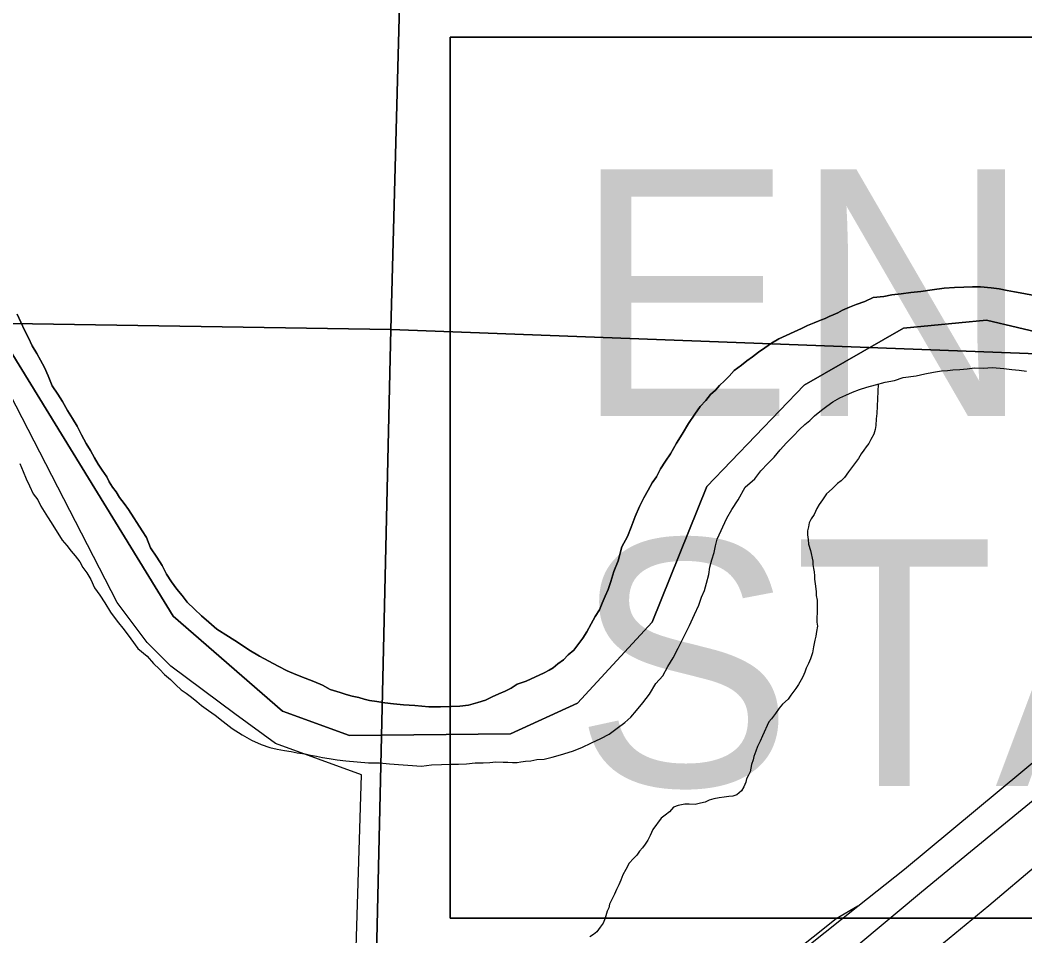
# Model space of a CAD drawing. Extents: x 0 to 34, y 0 to 22.
# Drawn here: x 3.218 to 3.788, y 18.131 to 18.651 of the extents above; entities that cross this region are included whole.
import ezdxf

# ---------------------------------------------------------------- set-up
doc = ezdxf.new("R2010")
doc.units = 0
for name, color, linetype in [('Default', 7, 'Continuous'), ('GM_X_Interchange_Ramps', 7, 'Continuous'), ('GM_X_Major_River', 7, 'Continuous'), ('GM_X_Minor_River', 7, 'Continuous'), ('GM_X_Section', 7, 'Continuous'), ('GM_X_Township_Road', 7, 'Continuous'), ('GM_X_US_Route', 7, 'Continuous'), ('SH_Masking', 7, 'Continuous'), ('SH_Text', 7, 'Continuous')]:
    doc.layers.add(name, color=color, linetype=linetype)

msp = doc.modelspace()

# ---------------------------------------------------------------- linework, layer by layer
at = {"layer": 'Default'}
msp.add_lwpolyline([(3.79585, 18.17237), (3.76763, 18.14859), (3.729, 18.11672), (3.65236, 18.05764), (3.5783, 18.01351), (3.57759, 17.98183), (3.57713, 17.96075), (3.4853, 17.96297), (3.40374, 17.96494), (3.40452, 17.99009), (3.41177, 18.22298), (3.363, 18.24062), (3.33989, 18.25758), (3.30346, 18.28447), (3.29015, 18.29809), (3.27318, 18.3207), (3.20227, 18.45831)], dxfattribs=at)
at = {"layer": 'GM_X_Interchange_Ramps'}
msp.add_lwpolyline([(3.69326, 18.14835), (3.68095, 18.14126), (3.65498, 18.12037), (3.58551, 18.06941), (3.56932, 18.05938), (3.54663, 18.04837), (3.52921, 18.04245), (3.50964, 18.039), (3.49057, 18.0385), (3.47265, 18.04015), (3.45851, 18.04343), (3.40706, 18.05807)], dxfattribs=at)
at = {"layer": 'GM_X_Major_River'}
for points in [[(3.79242, 18.49521), (3.7875, 18.4961), (3.78221, 18.49699), (3.77805, 18.49786), (3.77351, 18.49873), (3.76897, 18.49923), (3.7629, 18.49976), (3.75835, 18.49988), (3.7534, 18.49962), (3.74808, 18.49938), (3.74237, 18.49914), (3.73551, 18.49818), (3.72903, 18.4972), (3.72332, 18.49659), (3.71798, 18.49596), (3.71265, 18.49534), (3.70807, 18.49431), (3.70197, 18.49371), (3.69736, 18.49155), (3.69238, 18.48977), (3.68855, 18.48835), (3.6847, 18.48655), (3.68201, 18.4851)], [(3.68201, 18.4851), (3.6847, 18.48655), (3.68855, 18.48835), (3.69238, 18.48977), (3.69736, 18.49155), (3.70197, 18.49371), (3.70807, 18.49431), (3.71265, 18.49534), (3.71798, 18.49596), (3.72332, 18.49659), (3.72903, 18.4972), (3.73551, 18.49818), (3.74237, 18.49914), (3.74808, 18.49938), (3.7534, 18.49962), (3.75835, 18.49988), (3.7629, 18.49976), (3.76897, 18.49923), (3.77351, 18.49873), (3.77805, 18.49786), (3.78221, 18.49699), (3.7875, 18.4961), (3.79242, 18.49521)], [(3.30991, 18.32476), (3.30696, 18.32826), (3.30402, 18.33251), (3.30109, 18.33676), (3.29856, 18.34177), (3.29564, 18.3464), (3.29197, 18.35181), (3.28984, 18.35756), (3.28728, 18.36142), (3.2796, 18.37339), (3.27703, 18.37688), (3.27445, 18.38036), (3.27263, 18.38345), (3.27042, 18.38616), (3.2686, 18.38924), (3.26715, 18.39194), (3.26459, 18.3958), (3.26239, 18.39928), (3.2602, 18.40275), (3.25803, 18.40698), (3.25546, 18.41085), (3.25293, 18.41585), (3.2504, 18.42085), (3.24785, 18.42509), (3.24492, 18.42973), (3.24201, 18.43474), (3.23946, 18.43898), (3.23615, 18.44362), (3.23402, 18.44938), (3.23185, 18.45399), (3.22968, 18.45822), (3.2275, 18.46208), (3.22495, 18.46632), (3.22278, 18.47093), (3.22061, 18.47516), (3.21845, 18.47978), (3.21628, 18.48439)], [(3.21628, 18.48439), (3.21845, 18.47978), (3.22061, 18.47516), (3.22278, 18.47093), (3.22495, 18.46632), (3.2275, 18.46208), (3.22968, 18.45822), (3.23185, 18.45399), (3.23402, 18.44938), (3.23615, 18.44362), (3.23946, 18.43898), (3.24201, 18.43474), (3.24492, 18.42973), (3.24785, 18.42509), (3.2504, 18.42085), (3.25293, 18.41585), (3.25546, 18.41085), (3.25803, 18.40698), (3.2602, 18.40275), (3.26239, 18.39928), (3.26459, 18.3958), (3.26715, 18.39194), (3.2686, 18.38924), (3.27042, 18.38616), (3.27263, 18.38345), (3.27445, 18.38036), (3.27703, 18.37688), (3.2796, 18.37339), (3.28728, 18.36142), (3.28984, 18.35756), (3.29197, 18.35181), (3.29564, 18.3464), (3.29856, 18.34177), (3.30109, 18.33676), (3.30402, 18.33251), (3.30696, 18.32826), (3.30991, 18.32476)], [(3.68201, 18.4851), (3.67932, 18.48403), (3.67701, 18.48295), (3.67471, 18.48187), (3.67279, 18.48115), (3.67087, 18.48044), (3.66857, 18.47936), (3.66473, 18.47794), (3.66127, 18.47613), (3.64859, 18.47037), (3.64435, 18.46782), (3.64049, 18.46526), (3.637, 18.46269), (3.63352, 18.46012), (3.63043, 18.45792), (3.62732, 18.45534), (3.62307, 18.45241), (3.62033, 18.44906), (3.6176, 18.44647), (3.61488, 18.44388), (3.61253, 18.44128), (3.60981, 18.43869), (3.60707, 18.43534), (3.60395, 18.432), (3.60079, 18.42753), (3.59725, 18.4223), (3.59368, 18.41631), (3.59051, 18.41108), (3.58694, 18.40509), (3.58418, 18.40098), (3.5814, 18.39649), (3.57901, 18.392), (3.57665, 18.38864), (3.57427, 18.38452), (3.57187, 18.38002), (3.56947, 18.37515), (3.56705, 18.36951), (3.56463, 18.36349), (3.56259, 18.35823), (3.5594, 18.35223), (3.55731, 18.34431), (3.55488, 18.33829), (3.55322, 18.33264), (3.55158, 18.32812), (3.54997, 18.32436), (3.54835, 18.32023), (3.54673, 18.31647), (3.54436, 18.31273), (3.54198, 18.30862), (3.53959, 18.30412), (3.53721, 18.30038), (3.53446, 18.29665), (3.53211, 18.29367), (3.529, 18.29109), (3.52627, 18.28812), (3.52318, 18.28592), (3.52046, 18.28371), (3.51815, 18.28225), (3.51545, 18.2808), (3.50508, 18.27613), (3.5001, 18.27435), (3.49662, 18.27216), (3.49316, 18.27035), (3.4897, 18.26892), (3.48586, 18.26712), (3.48202, 18.26532), (3.4778, 18.26391), (3.47245, 18.26252), (3.4675, 18.26189), (3.46255, 18.26163), (3.45647, 18.26141), (3.45002, 18.26157), (3.44205, 18.26215), (3.43561, 18.2627), (3.42993, 18.26322), (3.425, 18.26373), (3.42046, 18.2646), (3.41629, 18.26509), (3.41328, 18.26592), (3.41026, 18.26676), (3.40648, 18.26762), (3.40308, 18.26846), (3.3997, 18.26969), (3.39404, 18.27135), (3.38954, 18.27374), (3.38465, 18.27577), (3.37977, 18.27779), (3.3745, 18.27982), (3.36961, 18.28184), (3.36436, 18.28464), (3.35911, 18.28743), (3.35387, 18.29022), (3.34788, 18.29379), (3.3419, 18.29774), (3.33629, 18.30131), (3.32956, 18.30565), (3.3251, 18.30956), (3.32101, 18.31309), (3.31693, 18.31699), (3.31285, 18.32089), (3.30991, 18.32476)], [(3.30991, 18.32476), (3.31285, 18.32089), (3.31693, 18.31699), (3.32101, 18.31309), (3.3251, 18.30956), (3.32956, 18.30565), (3.33629, 18.30131), (3.3419, 18.29774), (3.34788, 18.29379), (3.35387, 18.29022), (3.35911, 18.28743), (3.36436, 18.28464), (3.36961, 18.28184), (3.3745, 18.27982), (3.37977, 18.27779), (3.38465, 18.27577), (3.38954, 18.27374), (3.39404, 18.27135), (3.3997, 18.26969), (3.40308, 18.26846), (3.40648, 18.26762), (3.41026, 18.26676), (3.41328, 18.26592), (3.41629, 18.26509), (3.42046, 18.2646), (3.425, 18.26373), (3.42993, 18.26322), (3.43561, 18.2627), (3.44205, 18.26215), (3.45002, 18.26157), (3.45647, 18.26141), (3.46255, 18.26163), (3.4675, 18.26189), (3.47245, 18.26252), (3.4778, 18.26391), (3.48202, 18.26532), (3.48586, 18.26712), (3.4897, 18.26892), (3.49316, 18.27035), (3.49662, 18.27216), (3.5001, 18.27435), (3.50508, 18.27613), (3.51545, 18.2808), (3.51815, 18.28225), (3.52046, 18.28371), (3.52318, 18.28592), (3.52627, 18.28812), (3.529, 18.29109), (3.53211, 18.29367), (3.53446, 18.29665), (3.53721, 18.30038), (3.53959, 18.30412), (3.54198, 18.30862), (3.54436, 18.31273), (3.54673, 18.31647), (3.54835, 18.32023), (3.54997, 18.32436), (3.55158, 18.32812), (3.55322, 18.33264), (3.55488, 18.33829), (3.55731, 18.34431), (3.5594, 18.35223), (3.56259, 18.35823), (3.56463, 18.36349), (3.56705, 18.36951), (3.56947, 18.37515), (3.57187, 18.38002), (3.57427, 18.38452), (3.57665, 18.38864), (3.57901, 18.392), (3.5814, 18.39649), (3.58418, 18.40098), (3.58694, 18.40509), (3.59051, 18.41108), (3.59368, 18.41631), (3.59725, 18.4223), (3.60079, 18.42753), (3.60395, 18.432), (3.60707, 18.43534), (3.60981, 18.43869), (3.61253, 18.44128), (3.61488, 18.44388), (3.6176, 18.44647), (3.62033, 18.44906), (3.62307, 18.45241), (3.62732, 18.45534), (3.63043, 18.45792), (3.63352, 18.46012), (3.637, 18.46269), (3.64049, 18.46526), (3.64435, 18.46782), (3.64859, 18.47037), (3.66127, 18.47613), (3.66473, 18.47794), (3.66857, 18.47936), (3.67087, 18.48044), (3.67279, 18.48115), (3.67471, 18.48187), (3.67701, 18.48295), (3.67932, 18.48403), (3.68201, 18.4851)], [(3.3681, 18.23669), (3.37189, 18.23621), (3.37529, 18.23536), (3.37983, 18.23487), (3.38285, 18.23403), (3.38626, 18.23356), (3.38965, 18.23272), (3.39344, 18.23224), (3.39798, 18.23137), (3.4029, 18.23086), (3.40935, 18.23032), (3.41579, 18.22978), (3.42186, 18.22962), (3.42755, 18.2291), (3.44575, 18.22788), (3.45146, 18.22849), (3.45717, 18.22873), (3.46211, 18.22898), (3.46667, 18.22887), (3.47123, 18.22913), (3.47619, 18.22976), (3.48075, 18.22965), (3.48455, 18.22993), (3.48797, 18.23022), (3.49215, 18.23012), (3.49481, 18.23005), (3.49747, 18.22998), (3.50012, 18.22991), (3.50203, 18.23025), (3.5047, 18.23056), (3.50774, 18.23086), (3.51118, 18.23153), (3.51536, 18.23181), (3.51995, 18.23283), (3.52454, 18.23423), (3.53143, 18.23634), (3.5368, 18.23848), (3.54218, 18.241), (3.54757, 18.24352), (3.55219, 18.24606), (3.55683, 18.24937), (3.56109, 18.25268), (3.56458, 18.25563), (3.56771, 18.25934), (3.57125, 18.26381), (3.57517, 18.26865), (3.57873, 18.27464), (3.58264, 18.2791), (3.58543, 18.28434), (3.5886, 18.2892), (3.59139, 18.29483), (3.59459, 18.3012), (3.59779, 18.30758), (3.60061, 18.31396), (3.60302, 18.31922), (3.60465, 18.32374), (3.60627, 18.32749), (3.60751, 18.33164), (3.60877, 18.33655), (3.60926, 18.34071), (3.6105, 18.34486), (3.61174, 18.34901), (3.6126, 18.35278), (3.61345, 18.35656), (3.61907, 18.36857), (3.62185, 18.37344), (3.62541, 18.37905), (3.62939, 18.38616), (3.63483, 18.39096), (3.63836, 18.39543), (3.64226, 18.39951), (3.64577, 18.40322), (3.64929, 18.40731), (3.65281, 18.41139), (3.6567, 18.41509), (3.66021, 18.4188), (3.66333, 18.42176), (3.66604, 18.42397), (3.66877, 18.42656), (3.67265, 18.42988), (3.67574, 18.43208), (3.67922, 18.43465), (3.68308, 18.43683), (3.68653, 18.43827), (3.69038, 18.44007), (3.69421, 18.44149), (3.69843, 18.4429), (3.7034, 18.44429), (3.70875, 18.44568), (3.71409, 18.44668), (3.71907, 18.44846), (3.72632, 18.44941), (3.73128, 18.45043), (3.73624, 18.45144), (3.74082, 18.45208), (3.74424, 18.45238), (3.74729, 18.45268), (3.7511, 18.45296), (3.75528, 18.45323), (3.75948, 18.45389), (3.76441, 18.45376)], [(3.3681, 18.23669), (3.37189, 18.23621), (3.37529, 18.23536), (3.37983, 18.23487), (3.38285, 18.23403), (3.38626, 18.23356), (3.38965, 18.23272), (3.39344, 18.23224), (3.39798, 18.23137), (3.4029, 18.23086), (3.40935, 18.23032), (3.41579, 18.22978), (3.42186, 18.22962), (3.42755, 18.2291), (3.44575, 18.22788), (3.45146, 18.22849), (3.45717, 18.22873), (3.46211, 18.22898), (3.46667, 18.22887), (3.47123, 18.22913), (3.47619, 18.22976), (3.48075, 18.22965), (3.48455, 18.22993), (3.48797, 18.23022), (3.49215, 18.23012), (3.49481, 18.23005), (3.49747, 18.22998), (3.50012, 18.22991), (3.50203, 18.23025), (3.5047, 18.23056), (3.50774, 18.23086), (3.51118, 18.23153), (3.51536, 18.23181), (3.51995, 18.23283), (3.52454, 18.23423), (3.53143, 18.23634), (3.5368, 18.23848), (3.54218, 18.241), (3.54757, 18.24352), (3.55219, 18.24606), (3.55683, 18.24937), (3.56109, 18.25268), (3.56458, 18.25563), (3.56771, 18.25934), (3.57125, 18.26381), (3.57517, 18.26865), (3.57873, 18.27464), (3.58264, 18.2791), (3.58543, 18.28434), (3.5886, 18.2892), (3.59139, 18.29483), (3.59459, 18.3012), (3.59779, 18.30758), (3.60061, 18.31396), (3.60302, 18.31922), (3.60465, 18.32374), (3.60627, 18.32749), (3.60751, 18.33164), (3.60877, 18.33655), (3.60926, 18.34071), (3.6105, 18.34486), (3.61174, 18.34901), (3.6126, 18.35278), (3.61345, 18.35656), (3.61907, 18.36857), (3.62185, 18.37344), (3.62541, 18.37905), (3.62939, 18.38616), (3.63483, 18.39096), (3.63836, 18.39543), (3.64226, 18.39951), (3.64577, 18.40322), (3.64929, 18.40731), (3.65281, 18.41139), (3.6567, 18.41509), (3.66021, 18.4188), (3.66333, 18.42176), (3.66604, 18.42397), (3.66877, 18.42656), (3.67265, 18.42988), (3.67574, 18.43208), (3.67922, 18.43465), (3.68308, 18.43683), (3.68653, 18.43827), (3.69038, 18.44007), (3.69421, 18.44149), (3.69843, 18.4429), (3.7034, 18.44429), (3.70875, 18.44568), (3.71409, 18.44668), (3.71907, 18.44846), (3.72632, 18.44941), (3.73128, 18.45043), (3.73624, 18.45144), (3.74082, 18.45208), (3.74424, 18.45238), (3.74729, 18.45268), (3.7511, 18.45296), (3.75528, 18.45323), (3.75948, 18.45389), (3.76441, 18.45376)], [(3.76441, 18.45376), (3.76974, 18.45401), (3.77618, 18.45346), (3.78072, 18.45297), (3.78489, 18.45248), (3.78906, 18.452)], [(3.76441, 18.45376), (3.76974, 18.45401), (3.77618, 18.45346), (3.78072, 18.45297), (3.78489, 18.45248), (3.78906, 18.452)], [(3.21796, 18.39965), (3.21974, 18.39504), (3.22154, 18.39082), (3.22334, 18.38698), (3.2255, 18.38236), (3.22807, 18.37888), (3.22989, 18.37541), (3.23171, 18.37233), (3.23353, 18.36925), (3.23573, 18.36615), (3.24194, 18.35612), (3.24452, 18.35301), (3.2471, 18.34991), (3.24931, 18.34719), (3.25189, 18.34371), (3.25371, 18.34063), (3.25591, 18.33753), (3.25809, 18.33368), (3.26025, 18.32906), (3.26319, 18.32481), (3.26612, 18.32056), (3.2694, 18.31516), (3.27308, 18.31013), (3.27713, 18.30509), (3.2808, 18.30006), (3.28485, 18.29463), (3.29005, 18.29033), (3.29375, 18.28605), (3.29709, 18.28293), (3.30005, 18.27982), (3.3034, 18.27707), (3.30636, 18.27396), (3.30933, 18.27122), (3.31232, 18.26925), (3.3153, 18.26689), (3.31828, 18.26454), (3.32088, 18.26219), (3.32499, 18.25943), (3.32872, 18.25668), (3.33319, 18.25315), (3.33841, 18.24921), (3.34401, 18.24565), (3.34925, 18.24248), (3.35489, 18.24006), (3.35979, 18.23841), (3.36395, 18.23755), (3.3681, 18.23669)], [(3.21796, 18.39965), (3.21974, 18.39504), (3.22154, 18.39082), (3.22334, 18.38698), (3.2255, 18.38236), (3.22807, 18.37888), (3.22989, 18.37541), (3.23171, 18.37233), (3.23353, 18.36925), (3.23573, 18.36615), (3.24194, 18.35612), (3.24452, 18.35301), (3.2471, 18.34991), (3.24931, 18.34719), (3.25189, 18.34371), (3.25371, 18.34063), (3.25591, 18.33753), (3.25809, 18.33368), (3.26025, 18.32906), (3.26319, 18.32481), (3.26612, 18.32056), (3.2694, 18.31516), (3.27308, 18.31013), (3.27713, 18.30509), (3.2808, 18.30006), (3.28485, 18.29463), (3.29005, 18.29033), (3.29375, 18.28605), (3.29709, 18.28293), (3.30005, 18.27982), (3.3034, 18.27707), (3.30636, 18.27396), (3.30933, 18.27122), (3.31232, 18.26925), (3.3153, 18.26689), (3.31828, 18.26454), (3.32088, 18.26219), (3.32499, 18.25943), (3.32872, 18.25668), (3.33319, 18.25315), (3.33841, 18.24921), (3.34401, 18.24565), (3.34925, 18.24248), (3.35489, 18.24006), (3.35979, 18.23841), (3.36395, 18.23755), (3.3681, 18.23669)]]:
    msp.add_lwpolyline(points, dxfattribs=at)
at = {"layer": 'GM_X_Minor_River'}
for points in [[(3.70489, 18.44468), (3.70413, 18.42794), (3.70367, 18.42492), (3.70357, 18.42112), (3.70314, 18.41885), (3.70231, 18.41622), (3.70072, 18.41322), (3.69952, 18.41097), (3.69796, 18.40911), (3.69677, 18.40724), (3.6952, 18.405), (3.69361, 18.40238), (3.69203, 18.40015), (3.6881, 18.39493), (3.68574, 18.39157), (3.6838, 18.38972), (3.68186, 18.38825), (3.67875, 18.38529), (3.67563, 18.38233), (3.67327, 18.37897), (3.67131, 18.37636), (3.67011, 18.37411), (3.66851, 18.37073), (3.66692, 18.36812), (3.66573, 18.36587), (3.66529, 18.3636), (3.66485, 18.36133), (3.66479, 18.35906), (3.66511, 18.35639), (3.66542, 18.35372), (3.66647, 18.35028), (3.66784, 18.34416), (3.66779, 18.34227), (3.66812, 18.33998), (3.66845, 18.33807), (3.66877, 18.33579), (3.66872, 18.33389), (3.66904, 18.33122), (3.66969, 18.32702), (3.66964, 18.32475), (3.67033, 18.32207), (3.67026, 18.31941), (3.67021, 18.31752), (3.67015, 18.31486), (3.67008, 18.3122), (3.67001, 18.30955), (3.67034, 18.30726), (3.66988, 18.30423), (3.66943, 18.30158), (3.669, 18.29932), (3.66814, 18.29554), (3.66768, 18.29213), (3.66646, 18.28874), (3.66525, 18.28612), (3.66404, 18.28349), (3.66323, 18.28123), (3.66202, 18.2786), (3.66122, 18.27672), (3.65963, 18.2741), (3.65806, 18.27187), (3.6553, 18.26814), (3.65373, 18.2659), (3.65061, 18.26294), (3.64866, 18.26071), (3.64668, 18.25772), (3.64433, 18.25474), (3.64277, 18.25288), (3.63915, 18.245), (3.63793, 18.24199), (3.63634, 18.23899), (3.63551, 18.23635), (3.6343, 18.23335), (3.63387, 18.23146), (3.63305, 18.22882), (3.63218, 18.22466), (3.63138, 18.22279), (3.63018, 18.22054), (3.62975, 18.21865), (3.62855, 18.21602), (3.62735, 18.21377), (3.62464, 18.21156), (3.62234, 18.21086), (3.62005, 18.21054), (3.61739, 18.21023), (3.61472, 18.20991), (3.61166, 18.20923), (3.60899, 18.20854), (3.60668, 18.20746), (3.604, 18.20677), (3.60095, 18.20609), (3.59753, 18.20617), (3.59525, 18.20623), (3.59144, 18.20557), (3.58875, 18.2045), (3.58641, 18.2019), (3.58408, 18.20006), (3.58176, 18.19822), (3.57704, 18.19188), (3.57544, 18.1885), (3.57423, 18.18587), (3.57266, 18.18363)], [(3.57266, 18.18363), (3.57108, 18.1814), (3.56952, 18.17953), (3.56794, 18.1773), (3.566, 18.17545), (3.56365, 18.17285), (3.56166, 18.1691), (3.56006, 18.1661), (3.55885, 18.16309), (3.55764, 18.16047), (3.55644, 18.15784), (3.55523, 18.15521), (3.55363, 18.15183), (3.55243, 18.14958), (3.552, 18.14732), (3.55119, 18.14544), (3.55036, 18.1428), (3.54955, 18.14054), (3.54874, 18.13866), (3.54717, 18.13642), (3.5452, 18.13381), (3.54326, 18.13234), (3.54133, 18.13088)]]:
    msp.add_lwpolyline(points, dxfattribs=at)
at = {"layer": 'GM_X_Section'}
for points in [[(3.45491, 19.46644), (3.42832, 18.47555), (2.42321, 18.49146), (2.44752, 19.48204)], [(3.45491, 19.46644), (4.46097, 19.44139), (4.43788, 18.43754), (3.42832, 18.47555)], [(3.42832, 18.47555), (3.40485, 17.45313), (2.39807, 17.47931), (2.42321, 18.49146)], [(3.42832, 18.47555), (4.43788, 18.43754), (4.41097, 17.43188), (3.40485, 17.45313)]]:
    msp.add_lwpolyline(points, close=True, dxfattribs=at)
at = {"layer": 'GM_X_Township_Road'}
for points in [[(3.1897, 18.50036), (3.30482, 18.31303), (3.36695, 18.25904), (3.4049, 18.24526), (3.49627, 18.2462), (3.5342, 18.26348), (3.5767, 18.30951), (3.60768, 18.38657), (3.66282, 18.44411), (3.71913, 18.47635), (3.76627, 18.48099), (3.81916, 18.46839), (3.89967, 18.41786), (3.96471, 18.37246), (3.97917, 18.3625), (4.04921, 18.3237), (4.13776, 18.29962), (4.26537, 18.30088), (4.4447, 18.32863)], [(4.4447, 18.32863), (4.26537, 18.30088), (4.13776, 18.29962), (4.04921, 18.3237), (3.97917, 18.3625), (3.96471, 18.37246), (3.89967, 18.41786), (3.81916, 18.46839), (3.76627, 18.48099), (3.71913, 18.47635), (3.66282, 18.44411), (3.60768, 18.38657), (3.5767, 18.30951), (3.5342, 18.26348), (3.49627, 18.2462), (3.4049, 18.24526), (3.36695, 18.25904), (3.30482, 18.31303), (3.1897, 18.50036)]]:
    msp.add_lwpolyline(points, dxfattribs=at)
at = {"layer": 'GM_X_US_Route'}
for points in [[(3.48554, 17.96242), (3.49234, 17.97167), (3.50484, 17.98581), (3.51864, 18.00028), (3.5359, 18.01655), (3.55662, 18.03496), (3.58424, 18.05831), (3.65625, 18.11881), (3.69326, 18.14835), (3.71971, 18.16945), (3.86635, 18.29111), (3.96494, 18.37191)], [(3.7295, 18.15646), (3.75727, 18.17947), (3.84187, 18.24887), (3.86972, 18.27181), (3.89947, 18.29631), (3.92363, 18.31617)], [(3.50567, 17.9619), (3.51388, 17.9715), (3.53492, 17.99403), (3.54286, 18.00096), (3.55827, 18.01442), (3.5844, 18.03644), (3.64984, 18.09037), (3.66609, 18.10373), (3.68598, 18.12017), (3.71562, 18.14496), (3.7295, 18.15646)]]:
    msp.add_lwpolyline(points, dxfattribs=at)
at = {"layer": 'SH_Masking'}
msp.add_lwpolyline([(3.46201, 18.64149), (5.20653, 18.64149), (5.20653, 18.14149), (3.46201, 18.14149)], close=True, dxfattribs=at)
at = {"layer": 'SH_Text'}
msp.add_lwpolyline([(3.46201, 18.14149), (5.20653, 18.14149), (5.20653, 18.64149), (3.46201, 18.64149)], close=True, dxfattribs=at)

# ---------------------------------------------------------------- texts
for s, p in [('END PROJECT', (3.53201, 18.42649)), ('STA. 229+45.20', (3.53201, 18.21649))]:
    msp.add_text(s, height=0.1399997, dxfattribs=at).set_placement(p)

doc.saveas('drawing.dxf')
